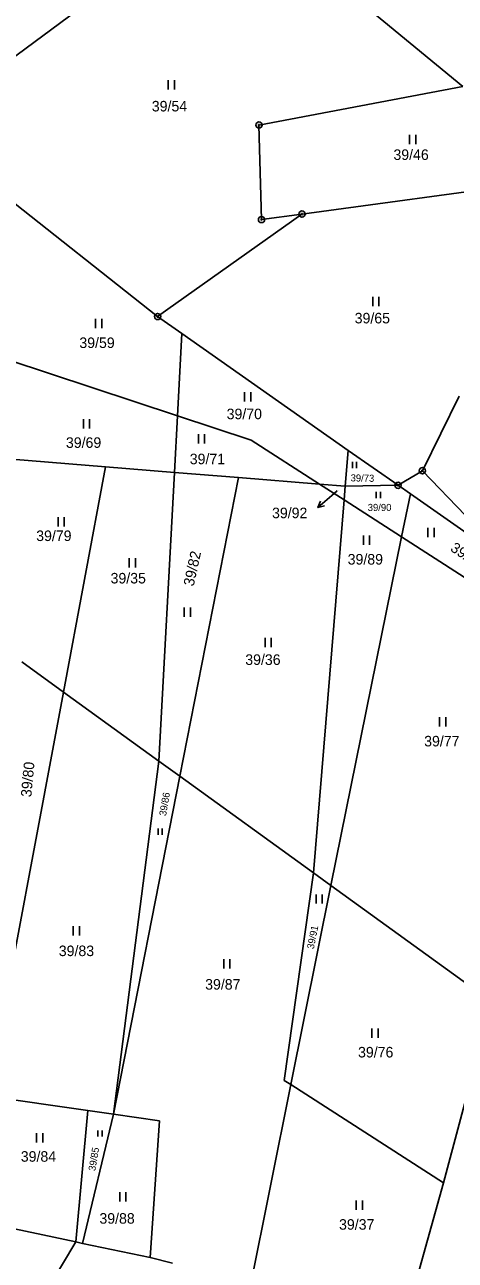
# Model space of a CAD drawing. Extents: x -445050 to -440454, y -1134563 to -1129741.
# Drawn here: x -443020.5 to -442951.1, y -1130754.6 to -1130555.4 of the extents above; entities that cross this region are included whole.
import ezdxf

# ---------------------------------------------------------------- set-up
doc = ezdxf.new("R2010")
doc.units = 0
for name, color, linetype in [('Vrstva 1', 7, 'Continuous'), ('Vrstva 16', 7, 'Continuous'), ('Vrstva 18', 7, 'Continuous'), ('Vrstva 24', 7, 'Continuous'), ('Vrstva 25', 7, 'Continuous'), ('Vrstva 6', 7, 'Continuous')]:
    doc.layers.add(name, color=color, linetype=linetype)

msp = doc.modelspace()

# ---------------------------------------------------------------- linework, layer by layer
at = {"layer": 'Vrstva 1'}
for points in [[(-443025.87, -1130563.35), (-442987.16, -1130534.65)], [(-442949.94, -1130565.41), (-442987.16, -1130534.65)], [(-442982.74, -1130571.63), (-442949.94, -1130565.41)], [(-442982.74, -1130571.63), (-442982.34, -1130586.86)], [(-442975.82, -1130585.98), (-442939.51, -1130581.05)], [(-443024.64, -1130582.29), (-442999.06, -1130602.5)], [(-442975.82, -1130585.98), (-442999.06, -1130602.5)], [(-442982.34, -1130586.86), (-442975.82, -1130585.98)], [(-442950.5, -1130615.31), (-442956.43, -1130627.36)], [(-443022.54, -1130625.5), (-443007.44, -1130626.72)], [(-443007.44, -1130626.72), (-443014.24, -1130663.04)], [(-443007.44, -1130626.72), (-442996.36, -1130627.62)], [(-442956.43, -1130627.36), (-442960.34, -1130629.7)], [(-442956.43, -1130627.36), (-442949.47, -1130634.56)], [(-442996.36, -1130627.62), (-442986.06, -1130628.45)], [(-442986.06, -1130628.45), (-442995.5, -1130676.61)], [(-442973.01, -1130629.5), (-442986.06, -1130628.45)], [(-442968.85, -1130629.84), (-442973.01, -1130629.5)], [(-442968.85, -1130629.84), (-442960.34, -1130629.7)], [(-442960.34, -1130629.7), (-442958.36, -1130631.07)], [(-442959.78, -1130638.03), (-442958.36, -1130631.07)], [(-442958.36, -1130631.07), (-442939.57, -1130644.27)], [(-442959.78, -1130638.03), (-442971.15, -1130694.24)], [(-443014.24, -1130663.04), (-443026.45, -1130728.2)], [(-442995.5, -1130676.61), (-443006.18, -1130731.1)], [(-442971.15, -1130694.24), (-442977.64, -1130726.31)], [(-442945.26, -1130712.97), (-442953.01, -1130742.16)], [(-442977.64, -1130726.31), (-442984.18, -1130758.96)], [(-443006.18, -1130731.1), (-443011.19, -1130751.97)], [(-442953.01, -1130742.16), (-442959.75, -1130766.26)], [(-443025.7, -1130748.84), (-443012.26, -1130751.65)], [(-443045.46, -1130807.3), (-443012.26, -1130751.65)], [(-443012.26, -1130751.65), (-443011.19, -1130751.97)], [(-443011.19, -1130751.97), (-443000.26, -1130754.18)], [(-443000.26, -1130754.18), (-442996.69, -1130755.12)]]:
    msp.add_lwpolyline(points, dxfattribs=at)
at = {"layer": 'Vrstva 16'}
msp.add_line((-442971, -1130631.33), (-442973.25, -1130633.31), dxfattribs=at)
for points in [[(-442970.13, -1130630.57), (-442971, -1130631.33)], [(-442972.17, -1130633.03), (-442973.25, -1130633.31), (-442972.83, -1130632.27)]]:
    msp.add_lwpolyline(points, dxfattribs=at)
at = {"layer": 'Vrstva 24'}
for centre, radius in [((-442982.74, -1130571.63), 0.5), ((-442982.74, -1130571.63), 0.1), ((-442975.82, -1130585.98), 0.5), ((-442982.34, -1130586.86), 0.5), ((-442982.34, -1130586.86), 0.1), ((-442975.82, -1130585.98), 0.1), ((-442999.06, -1130602.5), 0.5), ((-442999.06, -1130602.5), 0.1), ((-442956.43, -1130627.36), 0.5), ((-442956.43, -1130627.36), 0.1), ((-442960.34, -1130629.7), 0.5), ((-442960.34, -1130629.7), 0.1)]:
    msp.add_circle(centre, radius, dxfattribs=at)
at = {"layer": 'Vrstva 25'}
for p, q in [((-442997.35, -1130565.88), (-442997.35, -1130564.38)), ((-442996.35, -1130565.88), (-442996.35, -1130564.38)), ((-442958.48, -1130574.72), (-442958.48, -1130573.22)), ((-442957.48, -1130574.72), (-442957.48, -1130573.22)), ((-442964.42, -1130600.84), (-442964.42, -1130599.34)), ((-442963.42, -1130600.84), (-442963.42, -1130599.34)), ((-443009.06, -1130604.38), (-443009.06, -1130602.88)), ((-443008.06, -1130604.38), (-443008.06, -1130602.88)), ((-442985.06, -1130616.18), (-442985.06, -1130614.68)), ((-442984.06, -1130616.18), (-442984.06, -1130614.68)), ((-443011.01, -1130620.52), (-443011.01, -1130619.02)), ((-443010.01, -1130620.52), (-443010.01, -1130619.02)), ((-442992.49, -1130622.94), (-442992.49, -1130621.44)), ((-442991.49, -1130622.94), (-442991.49, -1130621.44)), ((-442967.7, -1130626.93), (-442967.7, -1130625.93)), ((-442967.03, -1130626.93), (-442967.03, -1130625.93)), ((-442963.85, -1130631.79), (-442963.85, -1130630.78)), ((-442963.18, -1130631.79), (-442963.18, -1130630.78)), ((-443015.1, -1130636.33), (-443015.1, -1130634.83)), ((-443014.1, -1130636.33), (-443014.1, -1130634.83)), ((-442955.53, -1130638.07), (-442955.53, -1130636.57)), ((-442954.53, -1130638.07), (-442954.53, -1130636.57)), ((-442965.92, -1130639.3), (-442965.92, -1130637.8)), ((-442964.92, -1130639.3), (-442964.92, -1130637.8)), ((-443003.63, -1130642.95), (-443003.63, -1130641.45)), ((-443002.63, -1130642.95), (-443002.63, -1130641.45)), ((-442994.78, -1130650.92), (-442994.78, -1130649.42)), ((-442993.78, -1130650.92), (-442993.78, -1130649.42)), ((-442981.76, -1130655.79), (-442981.76, -1130654.29)), ((-442980.76, -1130655.79), (-442980.76, -1130654.29)), ((-442953.66, -1130668.6), (-442953.66, -1130667.1)), ((-442952.66, -1130668.6), (-442952.66, -1130667.1)), ((-442998.98, -1130686.04), (-442998.98, -1130685.03)), ((-442998.32, -1130686.04), (-442998.32, -1130685.03)), ((-442973.55, -1130697.15), (-442973.55, -1130695.65)), ((-442972.55, -1130697.15), (-442972.55, -1130695.65)), ((-443012.67, -1130702.27), (-443012.67, -1130700.77)), ((-443011.67, -1130702.27), (-443011.67, -1130700.77)), ((-442988.41, -1130707.59), (-442988.41, -1130706.09)), ((-442987.41, -1130707.59), (-442987.41, -1130706.09)), ((-442964.57, -1130718.78), (-442964.57, -1130717.28)), ((-442963.57, -1130718.78), (-442963.57, -1130717.28)), ((-443018.55, -1130735.67), (-443018.55, -1130734.17)), ((-443017.55, -1130735.67), (-443017.55, -1130734.17)), ((-443008.68, -1130734.7), (-443008.68, -1130733.7)), ((-443008.02, -1130734.7), (-443008.02, -1130733.7)), ((-443005.16, -1130745.19), (-443005.16, -1130743.69)), ((-443004.16, -1130745.19), (-443004.16, -1130743.69)), ((-442967.07, -1130746.53), (-442967.07, -1130745.03)), ((-442966.07, -1130746.53), (-442966.07, -1130745.03))]:
    msp.add_line(p, q, dxfattribs=at)
at = {"layer": 'Vrstva 6'}
for points in [[(-442995.16, -1130605.23), (-442999.06, -1130602.5)], [(-442995.16, -1130605.23), (-442995.87, -1130618.5)], [(-442968.36, -1130624.07), (-442995.16, -1130605.23)], [(-442995.87, -1130618.5), (-443023.32, -1130609.44)], [(-442995.87, -1130618.5), (-442996.36, -1130627.62)], [(-442984.01, -1130622.42), (-442995.87, -1130618.5)], [(-442984.01, -1130622.42), (-442973.01, -1130629.5)], [(-442968.36, -1130624.07), (-442968.85, -1130629.84)], [(-442960.34, -1130629.7), (-442968.36, -1130624.07)], [(-442996.36, -1130627.62), (-442998.85, -1130674.19)], [(-442973.01, -1130629.5), (-442969.03, -1130632.07)], [(-442969.03, -1130632.07), (-442968.85, -1130629.84)], [(-442969.03, -1130632.07), (-442973.98, -1130692.19)], [(-442959.78, -1130638.03), (-442969.03, -1130632.07)], [(-442939.61, -1130651.03), (-442959.78, -1130638.03)], [(-443020.95, -1130658.19), (-443014.24, -1130663.04)], [(-443014.24, -1130663.04), (-442998.85, -1130674.19)], [(-442998.85, -1130674.19), (-443006.18, -1130731.1)], [(-442998.85, -1130674.19), (-442995.5, -1130676.61)], [(-442995.5, -1130676.61), (-442973.98, -1130692.19)], [(-442973.98, -1130692.19), (-442978.67, -1130725.64)], [(-442973.98, -1130692.19), (-442971.15, -1130694.24)], [(-442971.15, -1130694.24), (-442947.94, -1130711.04)], [(-442978.67, -1130725.64), (-442977.64, -1130726.31)], [(-442977.64, -1130726.31), (-442953.01, -1130742.16)], [(-443026.45, -1130728.2), (-443010.33, -1130730.5)], [(-443012.26, -1130751.65), (-443010.33, -1130730.5)], [(-443010.33, -1130730.5), (-443006.18, -1130731.1)], [(-443006.18, -1130731.1), (-442998.79, -1130732.16)], [(-442998.79, -1130732.16), (-443000.26, -1130754.18)]]:
    msp.add_lwpolyline(points, dxfattribs=at)

# ---------------------------------------------------------------- texts
at = {"layer": 'Vrstva 16'}
msp.add_text('39/92', height=1.7, dxfattribs=at).set_placement((-442980.64, -1130635.01))
at = {"layer": 'Vrstva 18'}
for s, height, p in [('39/54', 1.7, (-443000, -1130569.43)), ('39/46', 1.7, (-442961.09, -1130577.25)), ('39/65', 1.7, (-442967.33, -1130603.6)), ('39/59', 1.7, (-443011.67, -1130607.57)), ('39/70', 1.7, (-442987.95, -1130619.05)), ('39/69', 1.7, (-443013.83, -1130623.67)), ('39/71', 1.7, (-442993.89, -1130626.31)), ('39/92', 0.1, (-442970.32, -1130630.57)), ('39/90', 1.14, (-442965.23, -1130633.84)), ('39/79', 1.7, (-443018.62, -1130638.69)), ('39/89', 1.7, (-442968.46, -1130642.48)), ('39/35', 1.7, (-443006.64, -1130645.53)), ('39/36', 1.7, (-442984.95, -1130658.66)), ('39/77', 1.7, (-442956.14, -1130671.8)), ('39/83', 1.7, (-443014.98, -1130705.61)), ('39/87', 1.7, (-442991.41, -1130711.01)), ('39/76', 1.7, (-442966.79, -1130721.95)), ('39/84', 1.7, (-443021.1, -1130738.76)), ('39/88', 1.7, (-443008.44, -1130748.75)), ('39/37', 1.7, (-442969.85, -1130749.72))]:
    msp.add_text(s, height=height, dxfattribs=at).set_placement(p)
for s, height, rotation, p in [('39/73', 1.14, 358.7888, (-442968, -1130629.07)), ('39/75', 1.7, 326.7063, (-442952.06, -1130640.18)), ('39/82', 1.7, 77.6502, (-442993.27, -1130646.07)), ('39/80', 1.7, 84.7215, (-443019.41, -1130680.03)), ('39/86', 1.14, 80.2653, (-442997.71, -1130683.07)), ('39/91', 1.14, 78.8261, (-442973.92, -1130704.54)), ('39/85', 1.14, 80.2476, (-443009.11, -1130740.31))]:
    msp.add_text(s, height=height, rotation=rotation, dxfattribs=at).set_placement(p)

doc.saveas('drawing.dxf')
